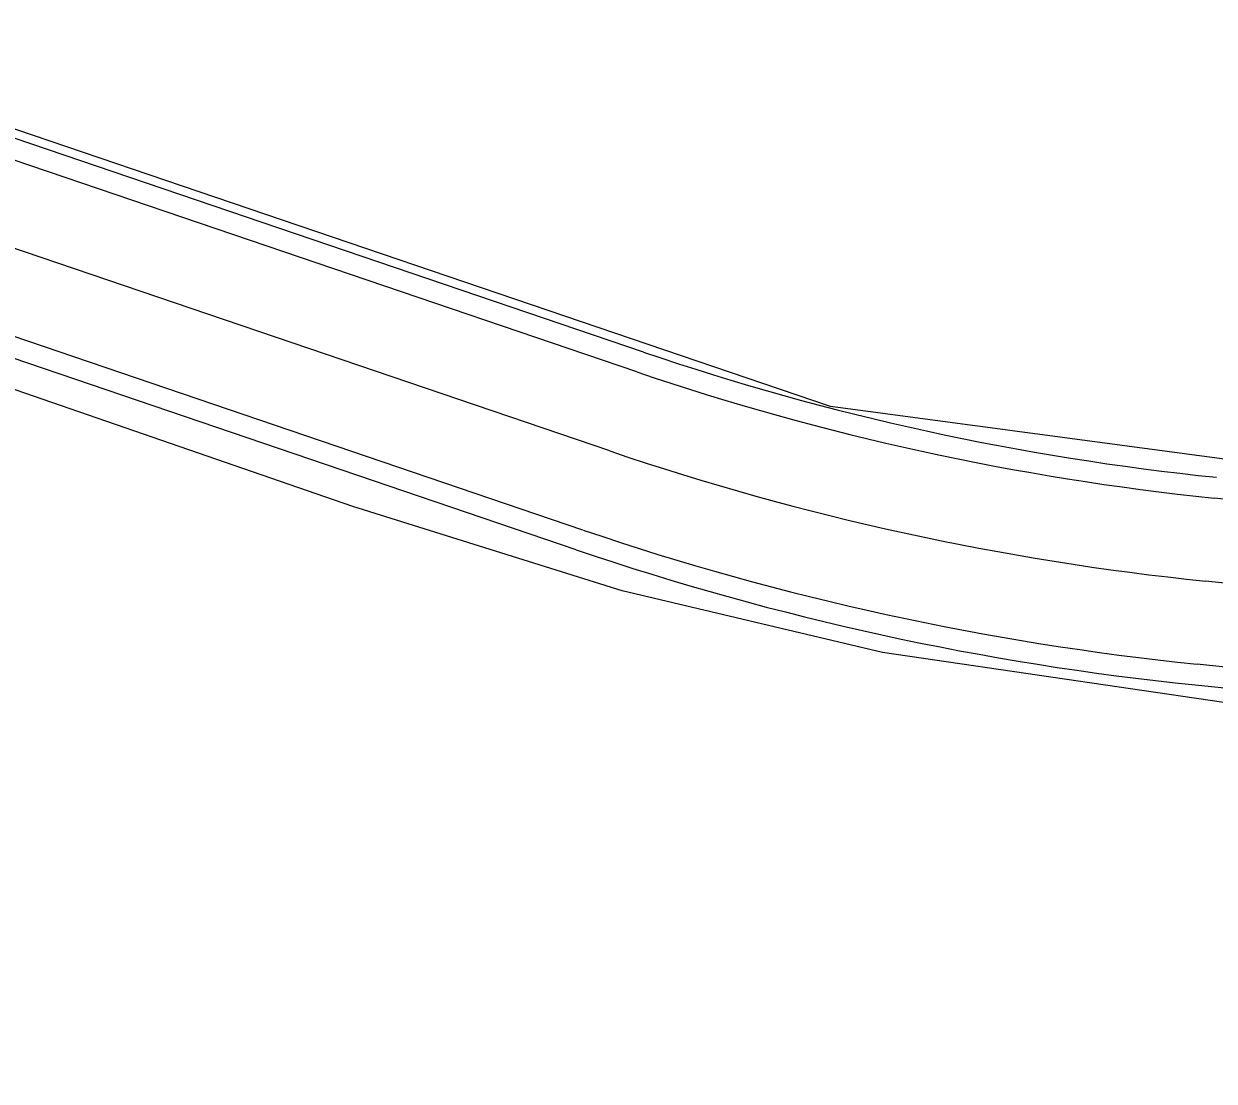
# Model space of a CAD drawing. Extents: x -552278 to -547230, y -1151007 to -1148251.
# Drawn here: x -550397.3 to -550368.78, y -1149808.33 to -1149783.01 of the extents above; entities that cross this region are included whole.
import ezdxf

# ---------------------------------------------------------------- set-up
doc = ezdxf.new("R2010")
doc.units = 0
for name, color, linetype in [('u_HC7_cesta', 7, 'Continuous'), ('u_HC7_osa', 7, 'Continuous'), ('u_STAVENIŠTĚ', 7, 'Continuous')]:
    doc.layers.add(name, color=color, linetype=linetype)

msp = doc.modelspace()

# ---------------------------------------------------------------- linework, layer by layer
at = {"layer": 'u_HC7_cesta'}
for p, q in [((-550382.454, -1149790.877), (-550510.365, -1149747.402)), ((-550382.615, -1149791.35), (-550510.526, -1149747.876)), ((-550383.902, -1149795.137), (-550511.813, -1149751.663)), ((-550384.063, -1149795.611), (-550511.974, -1149752.136)), ((-550342.437, -1149797.078), (-550368.78, -1149794.371)), ((-550342.174, -1149801.126), (-550369.189, -1149798.35)), ((-550347.869, -1149801.043), (-550369.24, -1149798.848))]:
    msp.add_line(p, q, dxfattribs=at)
for radius in [62.5, 63, 67, 67.5]:
    msp.add_arc((-550362.341, -1149731.701), radius, 251.22817, 264.13388, dxfattribs=at)
at = {"layer": 'u_HC7_osa'}
for points in [[(-550383.258, -1149793.244), (-550511.17, -1149749.769)], [(-550342.264, -1149799.106), (-550368.985, -1149796.361)]]:
    msp.add_lwpolyline(points, dxfattribs=at)
msp.add_arc((-550362.341, -1149731.701), 65, 251.22817, 264.13388, dxfattribs=at)
at = {"layer": 'u_STAVENIŠTĚ'}
for points in [[(-550343.182, -1149789.733), (-550350.88, -1149792.79), (-550356.65, -1149795.03), (-550377.97, -1149792.18), (-550398.27, -1149785.28), (-550413.01, -1149780.2), (-550446.14, -1149769.03), (-550455.49, -1149765.78)], [(-550343.182, -1149789.733), (-550342.535, -1149795.935), (-550342.192, -1149799.222), (-550342, -1149804.317), (-550342.09, -1149808.335), (-550344.375, -1149808.196), (-550346.62, -1149803.04), (-550348.52, -1149801.77), (-550350.85, -1149801.21), (-550353.11, -1149800.79), (-550360.23, -1149800.115), (-550367.35, -1149799.44), (-550372.04, -1149798.755), (-550376.73, -1149798.07), (-550382.96, -1149796.59), (-550389.42, -1149794.57), (-550407.105, -1149788.465), (-550424.79, -1149782.36), (-550467.53, -1149767.77)]]:
    msp.add_lwpolyline(points, dxfattribs=at)

doc.saveas('drawing.dxf')
